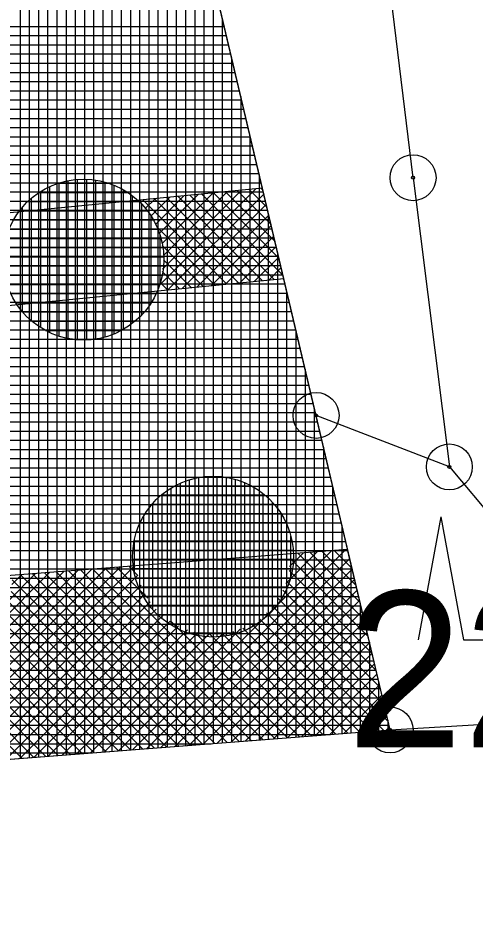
# Model space of a CAD drawing. Extents: x -566461 to -565198, y -1096301 to -1095707.
# Drawn here: x -566308.34 to -566298.39, y -1095862.29 to -1095842.88 of the extents above; entities that cross this region are included whole.
import ezdxf

# ---------------------------------------------------------------- set-up
doc = ezdxf.new("R2010")
doc.units = 0
for name, color, linetype in [('Vrstva 1', 7, 'Continuous'), ('Vrstva 18', 7, 'Continuous'), ('Vrstva 24', 7, 'Continuous'), ('Vrstva 25', 7, 'Continuous'), ('Vrstva 41', 7, 'Continuous'), ('Vrstva 42', 7, 'Continuous'), ('Vrstva 43', 7, 'Continuous'), ('Vrstva 44', 7, 'Continuous')]:
    doc.layers.add(name, color=color, linetype=linetype)

msp = doc.modelspace()

# ---------------------------------------------------------------- linework, layer by layer
at = {"layer": 'Vrstva 1'}
for p, q in [((-566299.74, -1095846.36), (-566309.42, -1095767.13)), ((-566301.85, -1095851.53), (-566305.22, -1095837.26)), ((-566299.74, -1095846.36), (-566298.95, -1095852.65)), ((-566300.24, -1095858.37), (-566301.85, -1095851.53)), ((-566298.95, -1095852.65), (-566301.85, -1095851.53)), ((-566298.95, -1095852.65), (-566296.38, -1095855.71)), ((-566300.24, -1095858.37), (-566289.4, -1095857.7)), ((-566351.09, -1095862.29), (-566300.24, -1095858.37))]:
    msp.add_line(p, q, dxfattribs=at)
at = {"layer": 'Vrstva 24'}
for centre, radius in [((-566299.74, -1095846.36), 0.5), ((-566299.74, -1095846.36), 0.0327), ((-566301.85, -1095851.53), 0.5), ((-566301.85, -1095851.53), 0.0327), ((-566298.95, -1095852.65), 0.5), ((-566298.95, -1095852.65), 0.0327), ((-566300.24, -1095858.37), 0.5), ((-566300.24, -1095858.37), 0.0327)]:
    msp.add_circle(centre, radius, dxfattribs=at)
at = {"layer": 'Vrstva 25'}
for p, q in [((-566299.135, -1095853.733), (-566299.626, -1095856.413)), ((-566299.135, -1095853.733), (-566298.643, -1095856.413)), ((-566298.643, -1095856.413), (-566297.973, -1095856.413))]:
    msp.add_line(p, q, dxfattribs=at)
at = {"layer": 'Vrstva 41'}
for p, q in [((-566304.726, -1095846.757), (-566305.346, -1095847.377)), ((-566303.159, -1095846.604), (-566305.263, -1095848.708)), ((-566304.413, -1095846.726), (-566305.262, -1095847.575)), ((-566304.099, -1095846.696), (-566305.202, -1095847.798)), ((-566303.472, -1095846.635), (-566305.189, -1095848.351)), ((-566303.786, -1095846.665), (-566305.172, -1095848.051)), ((-566302.987, -1095846.715), (-566305.074, -1095848.801)), ((-566304.849, -1095846.769), (-566303.018, -1095848.6)), ((-566304.592, -1095846.744), (-566302.76, -1095848.575)), ((-566304.334, -1095846.719), (-566302.57, -1095848.483)), ((-566304.076, -1095846.694), (-566302.657, -1095848.113)), ((-566303.819, -1095846.668), (-566302.745, -1095847.742)), ((-566303.561, -1095846.643), (-566302.832, -1095847.372)), ((-566303.303, -1095846.618), (-566302.92, -1095847.002)), ((-566303.046, -1095846.593), (-566303.007, -1095846.631)), ((-566305.667, -1095846.849), (-566305.703, -1095846.886)), ((-566305.622, -1095846.845), (-566303.791, -1095848.676)), ((-566305.353, -1095846.818), (-566305.568, -1095847.033)), ((-566305.04, -1095846.788), (-566305.448, -1095847.196)), ((-566305.365, -1095846.819), (-566303.533, -1095848.651)), ((-566305.107, -1095846.794), (-566303.276, -1095848.626)), ((-566302.933, -1095846.944), (-566304.76, -1095848.771)), ((-566302.879, -1095847.173), (-566304.447, -1095848.74)), ((-566305.317, -1095847.432), (-566304.049, -1095848.701)), ((-566302.825, -1095847.402), (-566304.133, -1095848.709)), ((-566302.771, -1095847.63), (-566303.82, -1095848.679)), ((-566305.196, -1095847.837), (-566304.306, -1095848.726)), ((-566302.717, -1095847.859), (-566303.506, -1095848.648)), ((-566302.663, -1095848.088), (-566303.193, -1095848.618)), ((-566305.168, -1095848.148), (-566304.564, -1095848.752)), ((-566302.609, -1095848.317), (-566302.879, -1095848.587)), ((-566305.195, -1095848.404), (-566304.822, -1095848.777)), ((-566305.242, -1095848.64), (-566305.079, -1095848.802)), ((-566302.555, -1095848.546), (-566302.566, -1095848.556)), ((-566301.517, -1095854.475), (-566305.843, -1095858.802)), ((-566301.21, -1095854.452), (-566305.537, -1095858.778)), ((-566301.823, -1095854.499), (-566302.511, -1095855.187)), ((-566302.13, -1095854.523), (-566302.426, -1095854.819)), ((-566302.242, -1095854.531), (-566300.805, -1095855.968)), ((-566301.98, -1095854.511), (-566300.892, -1095855.598)), ((-566301.717, -1095854.491), (-566300.979, -1095855.228)), ((-566301.454, -1095854.47), (-566301.066, -1095854.858)), ((-566301.192, -1095854.45), (-566301.153, -1095854.489)), ((-566301.117, -1095854.642), (-566305.23, -1095858.755)), ((-566302.408, -1095854.648), (-566300.718, -1095856.338)), ((-566307.033, -1095854.9), (-566311.36, -1095859.227)), ((-566306.727, -1095854.877), (-566311.053, -1095859.204)), ((-566306.42, -1095854.853), (-566310.747, -1095859.18)), ((-566306.114, -1095854.83), (-566310.44, -1095859.156)), ((-566305.807, -1095854.806), (-566310.134, -1095859.133)), ((-566307.232, -1095854.916), (-566303.524, -1095858.623)), ((-566306.969, -1095854.896), (-566303.262, -1095858.603)), ((-566306.706, -1095854.875), (-566302.999, -1095858.583)), ((-566306.444, -1095854.855), (-566302.736, -1095858.562)), ((-566306.181, -1095854.835), (-566305.51, -1095855.506)), ((-566305.919, -1095854.815), (-566305.724, -1095855.009)), ((-566301.064, -1095854.871), (-566304.924, -1095858.731)), ((-566302.435, -1095854.904), (-566300.631, -1095856.708)), ((-566307.646, -1095854.948), (-566311.973, -1095859.274)), ((-566307.339, -1095854.924), (-566311.666, -1095859.251)), ((-566305.725, -1095855.007), (-566309.827, -1095859.109)), ((-566307.952, -1095854.971), (-566308.544, -1095855.563)), ((-566308.259, -1095854.995), (-566308.469, -1095855.205)), ((-566308.459, -1095855.103), (-566304.837, -1095858.724)), ((-566308.282, -1095854.997), (-566304.575, -1095858.704)), ((-566308.019, -1095854.976), (-566304.312, -1095858.684)), ((-566307.757, -1095854.956), (-566304.049, -1095858.664)), ((-566307.494, -1095854.936), (-566303.787, -1095858.643)), ((-566301.01, -1095855.1), (-566304.617, -1095858.707)), ((-566305.656, -1095855.221), (-566309.521, -1095859.085)), ((-566302.49, -1095855.132), (-566300.544, -1095857.078)), ((-566305.566, -1095855.413), (-566309.214, -1095859.062)), ((-566308.485, -1095855.359), (-566305.1, -1095858.745)), ((-566300.956, -1095855.329), (-566304.311, -1095858.684)), ((-566302.573, -1095855.332), (-566300.457, -1095857.448)), ((-566305.457, -1095855.587), (-566308.908, -1095859.038)), ((-566308.55, -1095855.578), (-566305.362, -1095858.765)), ((-566300.902, -1095855.558), (-566304.005, -1095858.66)), ((-566302.794, -1095855.677), (-566300.283, -1095858.187)), ((-566302.674, -1095855.513), (-566300.37, -1095857.818)), ((-566308.635, -1095855.775), (-566305.625, -1095858.785)), ((-566305.33, -1095855.743), (-566308.602, -1095859.015)), ((-566305.185, -1095855.881), (-566308.295, -1095858.991)), ((-566300.848, -1095855.787), (-566303.698, -1095858.637)), ((-566302.93, -1095855.823), (-566300.373, -1095858.38)), ((-566308.739, -1095855.954), (-566305.888, -1095858.805)), ((-566305.024, -1095856.002), (-566307.989, -1095858.967)), ((-566304.996, -1095856.02), (-566302.474, -1095858.542)), ((-566300.794, -1095856.015), (-566303.392, -1095858.613)), ((-566303.254, -1095856.065), (-566300.898, -1095858.421)), ((-566303.084, -1095855.953), (-566300.636, -1095858.4)), ((-566308.998, -1095856.26), (-566306.413, -1095858.846)), ((-566308.86, -1095856.115), (-566306.15, -1095858.826)), ((-566304.845, -1095856.106), (-566307.682, -1095858.944)), ((-566304.646, -1095856.191), (-566307.376, -1095858.92)), ((-566304.425, -1095856.253), (-566307.069, -1095858.896)), ((-566303.88, -1095856.272), (-566306.456, -1095858.849)), ((-566303.503, -1095856.179), (-566306.15, -1095858.826)), ((-566304.499, -1095856.234), (-566302.211, -1095858.522)), ((-566303.893, -1095856.275), (-566301.686, -1095858.481)), ((-566303.657, -1095856.228), (-566301.423, -1095858.461)), ((-566303.445, -1095856.157), (-566301.161, -1095858.441)), ((-566300.74, -1095856.244), (-566303.085, -1095858.589)), ((-566309.153, -1095856.389), (-566306.675, -1095858.866)), ((-566304.173, -1095856.283), (-566306.763, -1095858.873)), ((-566304.167, -1095856.283), (-566301.949, -1095858.502)), ((-566300.686, -1095856.473), (-566302.779, -1095858.566)), ((-566309.728, -1095856.662), (-566307.463, -1095858.927)), ((-566309.516, -1095856.591), (-566307.201, -1095858.907)), ((-566309.324, -1095856.5), (-566306.938, -1095858.886)), ((-566310.563, -1095856.676), (-566308.251, -1095858.988)), ((-566310.237, -1095856.719), (-566307.988, -1095858.967)), ((-566309.964, -1095856.709), (-566307.726, -1095858.947)), ((-566300.632, -1095856.702), (-566302.472, -1095858.542)), ((-566300.579, -1095856.931), (-566302.166, -1095858.518)), ((-566300.525, -1095857.16), (-566301.859, -1095858.495)), ((-566300.471, -1095857.389), (-566301.553, -1095858.471)), ((-566300.417, -1095857.618), (-566301.246, -1095858.448)), ((-566300.363, -1095857.847), (-566300.94, -1095858.424)), ((-566300.309, -1095858.076), (-566300.633, -1095858.4)), ((-566300.255, -1095858.305), (-566300.327, -1095858.377))]:
    msp.add_line(p, q, dxfattribs=at)
at = {"layer": 'Vrstva 42'}
for points in [[(-566353.532, -1095851.528), (-566353.085, -1095853.494), (-566302.553, -1095848.555), (-566303.017, -1095846.59)], [(-566351.98, -1095858.365), (-566351.09, -1095862.29), (-566300.24, -1095858.37), (-566301.163, -1095854.448)]]:
    msp.add_lwpolyline(points, close=True, dxfattribs=at)
at = {"layer": 'Vrstva 43'}
for p, q in [((-566307.09, -1095837.443), (-566307.09, -1095858.898)), ((-566306.89, -1095837.423), (-566306.89, -1095858.883)), ((-566306.69, -1095837.404), (-566306.69, -1095858.867)), ((-566306.49, -1095837.384), (-566306.49, -1095858.852)), ((-566306.29, -1095837.365), (-566306.29, -1095858.836)), ((-566306.09, -1095837.345), (-566306.09, -1095858.821)), ((-566305.89, -1095837.325), (-566305.89, -1095858.806)), ((-566305.69, -1095837.306), (-566305.69, -1095858.79)), ((-566305.49, -1095837.286), (-566305.49, -1095858.775)), ((-566305.29, -1095837.267), (-566305.29, -1095858.759)), ((-566308.29, -1095837.56), (-566308.29, -1095858.991)), ((-566308.09, -1095837.541), (-566308.09, -1095858.975)), ((-566307.89, -1095837.521), (-566307.89, -1095858.96)), ((-566307.69, -1095837.501), (-566307.69, -1095858.944)), ((-566307.49, -1095837.482), (-566307.49, -1095858.929)), ((-566307.29, -1095837.462), (-566307.29, -1095858.913)), ((-566305.09, -1095837.811), (-566305.09, -1095858.744)), ((-566304.89, -1095838.659), (-566304.89, -1095858.728)), ((-566304.69, -1095839.507), (-566304.69, -1095858.713)), ((-566304.49, -1095840.354), (-566304.49, -1095858.698)), ((-566304.29, -1095841.202), (-566304.29, -1095858.682)), ((-566304.09, -1095842.05), (-566304.09, -1095858.667)), ((-566355.45, -1095843.07), (-566303.849, -1095843.07)), ((-566303.89, -1095842.898), (-566303.89, -1095858.651)), ((-566355.405, -1095843.27), (-566303.802, -1095843.27)), ((-566355.36, -1095843.47), (-566303.755, -1095843.47)), ((-566355.314, -1095843.67), (-566303.708, -1095843.67)), ((-566303.69, -1095843.746), (-566303.69, -1095858.636)), ((-566355.269, -1095843.87), (-566303.661, -1095843.87)), ((-566355.223, -1095844.07), (-566303.613, -1095844.07)), ((-566355.178, -1095844.27), (-566303.566, -1095844.27)), ((-566355.133, -1095844.47), (-566303.519, -1095844.47)), ((-566303.49, -1095844.593), (-566303.49, -1095858.621)), ((-566355.087, -1095844.67), (-566303.472, -1095844.67)), ((-566355.042, -1095844.87), (-566303.425, -1095844.87)), ((-566354.997, -1095845.07), (-566303.378, -1095845.07)), ((-566354.951, -1095845.27), (-566303.33, -1095845.27)), ((-566354.906, -1095845.47), (-566303.283, -1095845.47)), ((-566303.29, -1095845.441), (-566303.29, -1095858.605)), ((-566354.861, -1095845.67), (-566303.236, -1095845.67)), ((-566354.815, -1095845.87), (-566303.189, -1095845.87)), ((-566354.77, -1095846.07), (-566303.142, -1095846.07)), ((-566354.724, -1095846.27), (-566303.094, -1095846.27)), ((-566303.09, -1095846.289), (-566303.09, -1095858.59)), ((-566354.679, -1095846.47), (-566303.047, -1095846.47)), ((-566354.634, -1095846.67), (-566303, -1095846.67)), ((-566354.588, -1095846.87), (-566302.953, -1095846.87)), ((-566354.543, -1095847.07), (-566302.906, -1095847.07)), ((-566302.89, -1095847.137), (-566302.89, -1095858.574)), ((-566354.498, -1095847.27), (-566302.859, -1095847.27)), ((-566354.452, -1095847.47), (-566302.811, -1095847.47)), ((-566354.407, -1095847.67), (-566302.764, -1095847.67)), ((-566354.361, -1095847.87), (-566302.717, -1095847.87)), ((-566354.316, -1095848.07), (-566302.67, -1095848.07)), ((-566302.69, -1095847.985), (-566302.69, -1095858.559)), ((-566354.271, -1095848.27), (-566302.623, -1095848.27)), ((-566354.225, -1095848.47), (-566302.575, -1095848.47)), ((-566354.18, -1095848.67), (-566302.528, -1095848.67)), ((-566354.135, -1095848.87), (-566302.481, -1095848.87)), ((-566302.49, -1095848.832), (-566302.49, -1095858.543)), ((-566354.089, -1095849.07), (-566302.434, -1095849.07)), ((-566354.044, -1095849.27), (-566302.387, -1095849.27)), ((-566353.998, -1095849.47), (-566302.34, -1095849.47)), ((-566353.953, -1095849.67), (-566302.292, -1095849.67)), ((-566302.29, -1095849.68), (-566302.29, -1095858.528)), ((-566353.908, -1095849.87), (-566302.245, -1095849.87)), ((-566353.862, -1095850.07), (-566302.198, -1095850.07)), ((-566353.817, -1095850.27), (-566302.151, -1095850.27)), ((-566353.772, -1095850.47), (-566302.104, -1095850.47)), ((-566302.09, -1095850.528), (-566302.09, -1095858.513)), ((-566353.726, -1095850.67), (-566302.056, -1095850.67)), ((-566353.681, -1095850.87), (-566302.009, -1095850.87)), ((-566353.635, -1095851.07), (-566301.962, -1095851.07)), ((-566353.59, -1095851.27), (-566301.915, -1095851.27)), ((-566301.89, -1095851.376), (-566301.89, -1095858.497)), ((-566353.545, -1095851.47), (-566301.868, -1095851.47)), ((-566353.499, -1095851.67), (-566301.821, -1095851.67)), ((-566353.454, -1095851.87), (-566301.773, -1095851.87)), ((-566353.409, -1095852.07), (-566301.726, -1095852.07)), ((-566353.363, -1095852.27), (-566301.679, -1095852.27)), ((-566301.69, -1095852.224), (-566301.69, -1095858.482)), ((-566353.318, -1095852.47), (-566301.632, -1095852.47)), ((-566353.272, -1095852.67), (-566301.585, -1095852.67)), ((-566353.227, -1095852.87), (-566301.537, -1095852.87)), ((-566353.182, -1095853.07), (-566301.49, -1095853.07)), ((-566301.49, -1095853.071), (-566301.49, -1095858.466)), ((-566353.136, -1095853.27), (-566301.443, -1095853.27)), ((-566353.091, -1095853.47), (-566301.396, -1095853.47)), ((-566353.046, -1095853.67), (-566301.349, -1095853.67)), ((-566353, -1095853.87), (-566301.302, -1095853.87)), ((-566301.29, -1095853.919), (-566301.29, -1095858.451)), ((-566352.955, -1095854.07), (-566301.254, -1095854.07)), ((-566352.909, -1095854.27), (-566301.207, -1095854.27)), ((-566352.864, -1095854.47), (-566301.16, -1095854.47)), ((-566352.819, -1095854.67), (-566301.113, -1095854.67)), ((-566352.773, -1095854.87), (-566301.066, -1095854.87)), ((-566301.09, -1095854.767), (-566301.09, -1095858.436)), ((-566352.728, -1095855.07), (-566301.018, -1095855.07)), ((-566352.683, -1095855.27), (-566300.971, -1095855.27)), ((-566352.637, -1095855.47), (-566300.924, -1095855.47)), ((-566352.592, -1095855.67), (-566300.877, -1095855.67)), ((-566300.89, -1095855.615), (-566300.89, -1095858.42)), ((-566352.546, -1095855.87), (-566300.83, -1095855.87)), ((-566352.501, -1095856.07), (-566300.783, -1095856.07)), ((-566352.456, -1095856.27), (-566300.735, -1095856.27)), ((-566352.41, -1095856.47), (-566300.688, -1095856.47)), ((-566300.69, -1095856.462), (-566300.69, -1095858.405)), ((-566352.365, -1095856.67), (-566300.641, -1095856.67)), ((-566352.32, -1095856.87), (-566300.594, -1095856.87)), ((-566352.274, -1095857.07), (-566300.547, -1095857.07)), ((-566352.229, -1095857.27), (-566300.499, -1095857.27)), ((-566300.49, -1095857.31), (-566300.49, -1095858.389)), ((-566352.183, -1095857.47), (-566300.452, -1095857.47)), ((-566352.138, -1095857.67), (-566300.405, -1095857.67)), ((-566352.093, -1095857.87), (-566300.358, -1095857.87)), ((-566352.047, -1095858.07), (-566300.311, -1095858.07)), ((-566300.29, -1095858.158), (-566300.29, -1095858.374)), ((-566352.002, -1095858.27), (-566300.264, -1095858.27)), ((-566351.957, -1095858.47), (-566301.537, -1095858.47)), ((-566351.911, -1095858.67), (-566304.132, -1095858.67)), ((-566351.866, -1095858.87), (-566306.726, -1095858.87))]:
    msp.add_line(p, q, dxfattribs=at)
msp.add_lwpolyline([(-566355.65, -1095842.19), (-566351.09, -1095862.29), (-566300.24, -1095858.37), (-566305.22, -1095837.26)], close=True, dxfattribs=at)
at = {"layer": 'Vrstva 44'}
for p, q in [((-566307.64, -1095849.728), (-566307.64, -1095846.552)), ((-566307.458, -1095846.48), (-566306.36, -1095846.48)), ((-566307.44, -1095849.806), (-566307.44, -1095846.474)), ((-566307.24, -1095849.857), (-566307.24, -1095846.422)), ((-566307.04, -1095849.883), (-566307.04, -1095846.395)), ((-566306.84, -1095849.887), (-566306.84, -1095846.393)), ((-566306.64, -1095849.868), (-566306.64, -1095846.413)), ((-566306.44, -1095849.825), (-566306.44, -1095846.456)), ((-566306.24, -1095849.755), (-566306.24, -1095846.524)), ((-566307.872, -1095846.68), (-566305.946, -1095846.68)), ((-566307.84, -1095849.621), (-566307.84, -1095846.658)), ((-566306.04, -1095849.657), (-566306.04, -1095846.624)), ((-566305.84, -1095849.523), (-566305.84, -1095846.757)), ((-566308.123, -1095846.88), (-566305.697, -1095846.88)), ((-566308.04, -1095849.474), (-566308.04, -1095846.806)), ((-566305.64, -1095849.342), (-566305.64, -1095846.939)), ((-566308.301, -1095847.08), (-566305.52, -1095847.08)), ((-566308.24, -1095849.277), (-566308.24, -1095847.004)), ((-566308.433, -1095847.28), (-566305.387, -1095847.28)), ((-566305.44, -1095849.087), (-566305.44, -1095847.194)), ((-566308.529, -1095847.48), (-566305.291, -1095847.48)), ((-566308.597, -1095847.68), (-566305.224, -1095847.68)), ((-566305.24, -1095848.657), (-566305.24, -1095847.62)), ((-566308.64, -1095847.88), (-566305.181, -1095847.88)), ((-566308.658, -1095848.08), (-566305.162, -1095848.08)), ((-566308.652, -1095848.28), (-566305.166, -1095848.28)), ((-566308.625, -1095848.48), (-566305.195, -1095848.48)), ((-566308.574, -1095848.68), (-566305.247, -1095848.68)), ((-566308.495, -1095848.88), (-566305.325, -1095848.88)), ((-566308.384, -1095849.08), (-566305.435, -1095849.08)), ((-566308.238, -1095849.28), (-566305.584, -1095849.28)), ((-566308.033, -1095849.48), (-566305.787, -1095849.48)), ((-566307.739, -1095849.68), (-566306.083, -1095849.68)), ((-566307.082, -1095849.88), (-566306.74, -1095849.88)), ((-566304.6, -1095856.273), (-566304.6, -1095852.927)), ((-566304.4, -1095856.32), (-566304.4, -1095852.878)), ((-566304.265, -1095852.86), (-566303.907, -1095852.86)), ((-566304.2, -1095856.345), (-566304.2, -1095852.855)), ((-566304, -1095856.347), (-566304, -1095852.854)), ((-566303.8, -1095856.326), (-566303.8, -1095852.876)), ((-566303.6, -1095856.278), (-566303.6, -1095852.921)), ((-566305, -1095856.093), (-566305, -1095853.106)), ((-566304.918, -1095853.06), (-566303.259, -1095853.06)), ((-566304.8, -1095856.197), (-566304.8, -1095853.003)), ((-566303.4, -1095856.206), (-566303.4, -1095852.993)), ((-566303.2, -1095856.106), (-566303.2, -1095853.096)), ((-566305.213, -1095853.26), (-566302.966, -1095853.26)), ((-566305.2, -1095855.951), (-566305.2, -1095853.249)), ((-566303, -1095855.967), (-566303, -1095853.232)), ((-566305.416, -1095853.46), (-566302.764, -1095853.46)), ((-566305.4, -1095855.759), (-566305.4, -1095853.44)), ((-566302.8, -1095855.782), (-566302.8, -1095853.42)), ((-566305.6, -1095855.483), (-566305.6, -1095853.716)), ((-566305.564, -1095853.66), (-566302.616, -1095853.66)), ((-566302.6, -1095855.517), (-566302.6, -1095853.686)), ((-566305.676, -1095853.86), (-566302.506, -1095853.86)), ((-566305.753, -1095854.06), (-566302.425, -1095854.06)), ((-566305.805, -1095854.26), (-566302.375, -1095854.26)), ((-566305.8, -1095854.965), (-566305.8, -1095854.237)), ((-566302.4, -1095855.054), (-566302.4, -1095854.153)), ((-566305.833, -1095854.46), (-566302.348, -1095854.46)), ((-566305.838, -1095854.66), (-566302.343, -1095854.66)), ((-566305.82, -1095854.86), (-566302.361, -1095854.86)), ((-566305.777, -1095855.06), (-566302.402, -1095855.06)), ((-566305.709, -1095855.26), (-566302.471, -1095855.26)), ((-566305.614, -1095855.46), (-566302.568, -1095855.46)), ((-566305.48, -1095855.66), (-566302.698, -1095855.66)), ((-566305.304, -1095855.86), (-566302.878, -1095855.86)), ((-566305.054, -1095856.06), (-566303.129, -1095856.06)), ((-566304.638, -1095856.26), (-566303.542, -1095856.26))]:
    msp.add_line(p, q, dxfattribs=at)
for centre in [(-566306.91, -1095848.14), (-566304.09, -1095854.6)]:
    msp.add_circle(centre, 1.75, dxfattribs=at)

# ---------------------------------------------------------------- texts
at = {"layer": 'Vrstva 18'}
msp.add_text('2230', height=3.4, dxfattribs=at).set_placement((-566301.179, -1095858.75))

doc.saveas('drawing.dxf')
